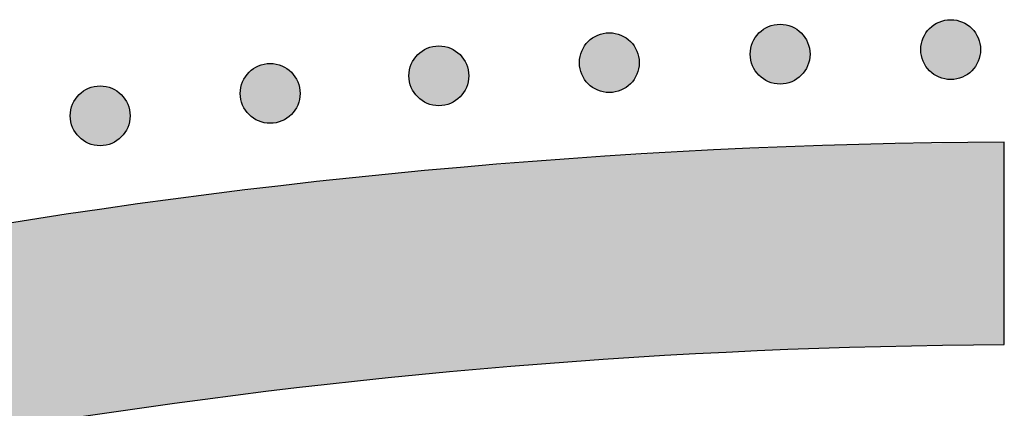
# Model space of a CAD drawing. Header units: millimetres. Extents: x -3873 to -97, y 912 to 4165.
# Tile 550 of 656: x -1715 to -1657, y 3281 to 3304. Entities that reach past the tile are written whole.
import ezdxf

# ---------------------------------------------------------------- set-up
doc = ezdxf.new("R2010")
doc.units = ezdxf.units.MM
doc.layers.add('pattern', color=7, linetype='Continuous', true_color=0x000000)

msp = doc.modelspace()

# ---------------------------------------------------------------- hatches: boundary and pattern name
at = {"layer": 'pattern'}
for points in [[(-1668.6, 3303.027), (-1668.628, 3303.054), (-1668.657, 3303.081), (-1668.687, 3303.108), (-1668.717, 3303.134), (-1668.749, 3303.16), (-1668.782, 3303.185), (-1668.815, 3303.21), (-1668.849, 3303.234), (-1668.884, 3303.257), (-1668.92, 3303.28), (-1668.956, 3303.302), (-1668.993, 3303.323), (-1669.031, 3303.344), (-1669.07, 3303.364), (-1669.11, 3303.382), (-1669.15, 3303.4), (-1669.19, 3303.417), (-1669.232, 3303.434), (-1669.274, 3303.449), (-1669.316, 3303.463), (-1669.359, 3303.476), (-1669.403, 3303.488), (-1669.446, 3303.499), (-1669.491, 3303.509), (-1669.535, 3303.517), (-1669.58, 3303.525), (-1669.626, 3303.532), (-1669.671, 3303.537), (-1669.717, 3303.541), (-1669.763, 3303.544), (-1669.808, 3303.546), (-1669.854, 3303.546), (-1669.9, 3303.546), (-1669.946, 3303.544), (-1669.992, 3303.541), (-1670.038, 3303.537), (-1670.083, 3303.532), (-1670.128, 3303.525), (-1670.173, 3303.517), (-1670.218, 3303.509), (-1670.262, 3303.499), (-1670.306, 3303.488), (-1670.35, 3303.476), (-1670.393, 3303.463), (-1670.435, 3303.449), (-1670.477, 3303.434), (-1670.518, 3303.417), (-1670.559, 3303.4), (-1670.599, 3303.382), (-1670.639, 3303.364), (-1670.677, 3303.344), (-1670.715, 3303.323), (-1670.753, 3303.302), (-1670.789, 3303.28), (-1670.825, 3303.257), (-1670.86, 3303.234), (-1670.894, 3303.21), (-1670.927, 3303.185), (-1670.96, 3303.16), (-1670.991, 3303.134), (-1671.022, 3303.108), (-1671.052, 3303.081), (-1671.081, 3303.054), (-1671.109, 3303.027), (-1671.136, 3302.999), (-1671.164, 3302.969), (-1671.19, 3302.94), (-1671.217, 3302.909), (-1671.242, 3302.877), (-1671.268, 3302.845), (-1671.292, 3302.812), (-1671.316, 3302.777), (-1671.34, 3302.743), (-1671.362, 3302.707), (-1671.384, 3302.67), (-1671.406, 3302.633), (-1671.426, 3302.595), (-1671.446, 3302.556), (-1671.465, 3302.517), (-1671.483, 3302.477), (-1671.5, 3302.436), (-1671.516, 3302.395), (-1671.531, 3302.353), (-1671.545, 3302.31), (-1671.558, 3302.267), (-1671.57, 3302.224), (-1671.581, 3302.18), (-1671.591, 3302.136), (-1671.6, 3302.091), (-1671.607, 3302.046), (-1671.614, 3302.001), (-1671.619, 3301.955), (-1671.623, 3301.91), (-1671.626, 3301.864), (-1671.628, 3301.818), (-1671.629, 3301.772), (-1671.628, 3301.726), (-1671.626, 3301.68), (-1671.623, 3301.634), (-1671.619, 3301.589), (-1671.614, 3301.543), (-1671.607, 3301.498), (-1671.6, 3301.453), (-1671.591, 3301.408), (-1671.581, 3301.364), (-1671.57, 3301.32), (-1671.558, 3301.277), (-1671.545, 3301.234), (-1671.531, 3301.191), (-1671.516, 3301.149), (-1671.5, 3301.108), (-1671.483, 3301.067), (-1671.465, 3301.027), (-1671.446, 3300.988), (-1671.426, 3300.949), (-1671.406, 3300.911), (-1671.384, 3300.874), (-1671.362, 3300.837), (-1671.34, 3300.802), (-1671.316, 3300.767), (-1671.292, 3300.733), (-1671.268, 3300.699), (-1671.242, 3300.667), (-1671.217, 3300.635), (-1671.19, 3300.604), (-1671.164, 3300.575), (-1671.136, 3300.546), (-1671.109, 3300.517), (-1671.081, 3300.49), (-1671.052, 3300.463), (-1671.022, 3300.436), (-1670.991, 3300.41), (-1670.96, 3300.384), (-1670.927, 3300.359), (-1670.894, 3300.334), (-1670.86, 3300.31), (-1670.825, 3300.287), (-1670.789, 3300.264), (-1670.753, 3300.242), (-1670.715, 3300.221), (-1670.677, 3300.2), (-1670.639, 3300.18), (-1670.599, 3300.162), (-1670.559, 3300.144), (-1670.518, 3300.127), (-1670.477, 3300.111), (-1670.435, 3300.095), (-1670.393, 3300.081), (-1670.35, 3300.068), (-1670.306, 3300.056), (-1670.262, 3300.045), (-1670.218, 3300.035), (-1670.173, 3300.027), (-1670.128, 3300.019), (-1670.083, 3300.013), (-1670.038, 3300.007), (-1669.992, 3300.003), (-1669.946, 3300), (-1669.9, 3299.998), (-1669.854, 3299.998), (-1669.808, 3299.998), (-1669.763, 3300), (-1669.717, 3300.003), (-1669.671, 3300.007), (-1669.626, 3300.013), (-1669.58, 3300.019), (-1669.535, 3300.027), (-1669.491, 3300.035), (-1669.446, 3300.045), (-1669.403, 3300.056), (-1669.359, 3300.068), (-1669.316, 3300.081), (-1669.274, 3300.095), (-1669.232, 3300.111), (-1669.19, 3300.127), (-1669.15, 3300.144), (-1669.11, 3300.162), (-1669.07, 3300.18), (-1669.031, 3300.2), (-1668.993, 3300.221), (-1668.956, 3300.242), (-1668.92, 3300.264), (-1668.884, 3300.287), (-1668.849, 3300.31), (-1668.815, 3300.334), (-1668.782, 3300.359), (-1668.749, 3300.384), (-1668.717, 3300.41), (-1668.687, 3300.436), (-1668.657, 3300.463), (-1668.628, 3300.49), (-1668.6, 3300.517), (-1668.572, 3300.546), (-1668.545, 3300.575), (-1668.518, 3300.604), (-1668.492, 3300.635), (-1668.466, 3300.667), (-1668.441, 3300.699), (-1668.416, 3300.733), (-1668.392, 3300.767), (-1668.369, 3300.802), (-1668.346, 3300.837), (-1668.324, 3300.874), (-1668.303, 3300.911), (-1668.282, 3300.949), (-1668.263, 3300.988), (-1668.244, 3301.027), (-1668.226, 3301.067), (-1668.209, 3301.108), (-1668.193, 3301.149), (-1668.178, 3301.191), (-1668.164, 3301.234), (-1668.151, 3301.277), (-1668.138, 3301.32), (-1668.128, 3301.364), (-1668.118, 3301.408), (-1668.109, 3301.453), (-1668.101, 3301.498), (-1668.095, 3301.543), (-1668.089, 3301.589), (-1668.085, 3301.634), (-1668.082, 3301.68), (-1668.081, 3301.726), (-1668.08, 3301.772), (-1668.081, 3301.818), (-1668.082, 3301.864), (-1668.085, 3301.91), (-1668.089, 3301.955), (-1668.095, 3302.001), (-1668.101, 3302.046), (-1668.109, 3302.091), (-1668.118, 3302.136), (-1668.128, 3302.18), (-1668.138, 3302.224), (-1668.151, 3302.267), (-1668.164, 3302.31), (-1668.178, 3302.353), (-1668.193, 3302.395), (-1668.209, 3302.436), (-1668.226, 3302.477), (-1668.244, 3302.517), (-1668.263, 3302.556), (-1668.282, 3302.595), (-1668.303, 3302.633), (-1668.324, 3302.67), (-1668.346, 3302.707), (-1668.369, 3302.743), (-1668.392, 3302.777), (-1668.416, 3302.812), (-1668.441, 3302.845), (-1668.466, 3302.877), (-1668.492, 3302.909), (-1668.518, 3302.94), (-1668.545, 3302.969), (-1668.572, 3302.999)], [(-1658.476, 3303.293), (-1658.504, 3303.321), (-1658.533, 3303.348), (-1658.563, 3303.375), (-1658.594, 3303.401), (-1658.626, 3303.427), (-1658.658, 3303.452), (-1658.691, 3303.476), (-1658.725, 3303.5), (-1658.76, 3303.524), (-1658.796, 3303.547), (-1658.832, 3303.569), (-1658.87, 3303.59), (-1658.908, 3303.61), (-1658.946, 3303.63), (-1658.986, 3303.649), (-1659.026, 3303.667), (-1659.067, 3303.684), (-1659.108, 3303.7), (-1659.15, 3303.715), (-1659.192, 3303.729), (-1659.235, 3303.742), (-1659.279, 3303.754), (-1659.323, 3303.765), (-1659.367, 3303.775), (-1659.412, 3303.784), (-1659.457, 3303.792), (-1659.502, 3303.798), (-1659.547, 3303.803), (-1659.593, 3303.807), (-1659.639, 3303.81), (-1659.685, 3303.812), (-1659.731, 3303.813), (-1659.777, 3303.812), (-1659.823, 3303.81), (-1659.868, 3303.807), (-1659.914, 3303.803), (-1659.959, 3303.798), (-1660.005, 3303.792), (-1660.05, 3303.784), (-1660.094, 3303.775), (-1660.139, 3303.765), (-1660.182, 3303.754), (-1660.226, 3303.742), (-1660.269, 3303.729), (-1660.311, 3303.715), (-1660.353, 3303.7), (-1660.395, 3303.684), (-1660.435, 3303.667), (-1660.476, 3303.649), (-1660.515, 3303.63), (-1660.554, 3303.61), (-1660.592, 3303.59), (-1660.629, 3303.569), (-1660.665, 3303.547), (-1660.701, 3303.524), (-1660.736, 3303.5), (-1660.77, 3303.476), (-1660.803, 3303.452), (-1660.836, 3303.427), (-1660.868, 3303.401), (-1660.898, 3303.375), (-1660.928, 3303.348), (-1660.957, 3303.321), (-1660.985, 3303.293), (-1661.013, 3303.265), (-1661.04, 3303.236), (-1661.067, 3303.206), (-1661.093, 3303.175), (-1661.119, 3303.144), (-1661.144, 3303.111), (-1661.169, 3303.078), (-1661.193, 3303.044), (-1661.216, 3303.009), (-1661.239, 3302.973), (-1661.261, 3302.937), (-1661.282, 3302.899), (-1661.303, 3302.861), (-1661.322, 3302.823), (-1661.341, 3302.783), (-1661.359, 3302.743), (-1661.376, 3302.702), (-1661.392, 3302.661), (-1661.407, 3302.619), (-1661.421, 3302.577), (-1661.434, 3302.534), (-1661.447, 3302.49), (-1661.457, 3302.446), (-1661.467, 3302.402), (-1661.476, 3302.357), (-1661.484, 3302.312), (-1661.49, 3302.267), (-1661.496, 3302.222), (-1661.5, 3302.176), (-1661.503, 3302.13), (-1661.504, 3302.084), (-1661.505, 3302.039), (-1661.504, 3301.993), (-1661.503, 3301.947), (-1661.5, 3301.901), (-1661.496, 3301.855), (-1661.49, 3301.81), (-1661.484, 3301.765), (-1661.476, 3301.72), (-1661.467, 3301.675), (-1661.457, 3301.631), (-1661.447, 3301.587), (-1661.434, 3301.543), (-1661.421, 3301.5), (-1661.407, 3301.458), (-1661.392, 3301.416), (-1661.376, 3301.375), (-1661.359, 3301.334), (-1661.341, 3301.294), (-1661.322, 3301.254), (-1661.303, 3301.216), (-1661.282, 3301.178), (-1661.261, 3301.14), (-1661.239, 3301.104), (-1661.216, 3301.068), (-1661.193, 3301.033), (-1661.169, 3300.999), (-1661.144, 3300.966), (-1661.119, 3300.933), (-1661.093, 3300.902), (-1661.067, 3300.871), (-1661.04, 3300.841), (-1661.013, 3300.812), (-1660.985, 3300.784), (-1660.957, 3300.756), (-1660.928, 3300.729), (-1660.898, 3300.702), (-1660.868, 3300.676), (-1660.836, 3300.65), (-1660.803, 3300.625), (-1660.77, 3300.601), (-1660.736, 3300.577), (-1660.701, 3300.553), (-1660.665, 3300.53), (-1660.629, 3300.508), (-1660.592, 3300.487), (-1660.554, 3300.467), (-1660.515, 3300.447), (-1660.476, 3300.428), (-1660.435, 3300.41), (-1660.395, 3300.393), (-1660.353, 3300.377), (-1660.311, 3300.362), (-1660.269, 3300.348), (-1660.226, 3300.335), (-1660.182, 3300.323), (-1660.139, 3300.312), (-1660.094, 3300.302), (-1660.05, 3300.293), (-1660.005, 3300.285), (-1659.959, 3300.279), (-1659.914, 3300.274), (-1659.868, 3300.27), (-1659.823, 3300.267), (-1659.777, 3300.265), (-1659.731, 3300.264), (-1659.685, 3300.265), (-1659.639, 3300.267), (-1659.593, 3300.27), (-1659.547, 3300.274), (-1659.502, 3300.279), (-1659.457, 3300.285), (-1659.412, 3300.293), (-1659.367, 3300.302), (-1659.323, 3300.312), (-1659.279, 3300.323), (-1659.235, 3300.335), (-1659.192, 3300.348), (-1659.15, 3300.362), (-1659.108, 3300.377), (-1659.067, 3300.393), (-1659.026, 3300.41), (-1658.986, 3300.428), (-1658.946, 3300.447), (-1658.908, 3300.467), (-1658.87, 3300.487), (-1658.832, 3300.508), (-1658.796, 3300.53), (-1658.76, 3300.553), (-1658.725, 3300.577), (-1658.691, 3300.601), (-1658.658, 3300.625), (-1658.626, 3300.65), (-1658.594, 3300.676), (-1658.563, 3300.702), (-1658.533, 3300.729), (-1658.504, 3300.756), (-1658.476, 3300.784), (-1658.449, 3300.812), (-1658.421, 3300.841), (-1658.395, 3300.871), (-1658.368, 3300.902), (-1658.343, 3300.933), (-1658.317, 3300.966), (-1658.293, 3300.999), (-1658.269, 3301.033), (-1658.245, 3301.068), (-1658.223, 3301.104), (-1658.201, 3301.14), (-1658.179, 3301.178), (-1658.159, 3301.216), (-1658.139, 3301.254), (-1658.12, 3301.294), (-1658.102, 3301.334), (-1658.085, 3301.375), (-1658.069, 3301.416), (-1658.054, 3301.458), (-1658.04, 3301.5), (-1658.027, 3301.543), (-1658.015, 3301.587), (-1658.004, 3301.631), (-1657.994, 3301.675), (-1657.985, 3301.72), (-1657.978, 3301.765), (-1657.971, 3301.81), (-1657.966, 3301.855), (-1657.962, 3301.901), (-1657.959, 3301.947), (-1657.957, 3301.993), (-1657.956, 3302.039), (-1657.957, 3302.084), (-1657.959, 3302.13), (-1657.962, 3302.176), (-1657.966, 3302.222), (-1657.971, 3302.267), (-1657.978, 3302.312), (-1657.985, 3302.357), (-1657.994, 3302.402), (-1658.004, 3302.446), (-1658.015, 3302.49), (-1658.027, 3302.534), (-1658.04, 3302.577), (-1658.054, 3302.619), (-1658.069, 3302.661), (-1658.085, 3302.702), (-1658.102, 3302.743), (-1658.12, 3302.783), (-1658.139, 3302.823), (-1658.159, 3302.861), (-1658.179, 3302.899), (-1658.201, 3302.937), (-1658.223, 3302.973), (-1658.245, 3303.009), (-1658.269, 3303.044), (-1658.293, 3303.078), (-1658.317, 3303.111), (-1658.343, 3303.144), (-1658.368, 3303.175), (-1658.395, 3303.206), (-1658.421, 3303.236), (-1658.449, 3303.265)], [(-1678.735, 3302.52), (-1678.763, 3302.548), (-1678.792, 3302.575), (-1678.822, 3302.602), (-1678.853, 3302.628), (-1678.884, 3302.654), (-1678.917, 3302.679), (-1678.95, 3302.704), (-1678.984, 3302.728), (-1679.019, 3302.751), (-1679.055, 3302.774), (-1679.091, 3302.796), (-1679.128, 3302.817), (-1679.166, 3302.838), (-1679.205, 3302.857), (-1679.245, 3302.876), (-1679.285, 3302.894), (-1679.325, 3302.911), (-1679.367, 3302.927), (-1679.409, 3302.942), (-1679.451, 3302.956), (-1679.494, 3302.97), (-1679.538, 3302.982), (-1679.581, 3302.993), (-1679.626, 3303.002), (-1679.67, 3303.011), (-1679.715, 3303.019), (-1679.761, 3303.025), (-1679.806, 3303.031), (-1679.852, 3303.035), (-1679.898, 3303.038), (-1679.943, 3303.039), (-1679.989, 3303.04), (-1680.035, 3303.039), (-1680.081, 3303.038), (-1680.127, 3303.035), (-1680.173, 3303.031), (-1680.218, 3303.025), (-1680.263, 3303.019), (-1680.308, 3303.011), (-1680.353, 3303.002), (-1680.397, 3302.993), (-1680.441, 3302.982), (-1680.485, 3302.97), (-1680.528, 3302.956), (-1680.57, 3302.942), (-1680.612, 3302.927), (-1680.653, 3302.911), (-1680.694, 3302.894), (-1680.734, 3302.876), (-1680.774, 3302.857), (-1680.812, 3302.838), (-1680.85, 3302.817), (-1680.888, 3302.796), (-1680.924, 3302.774), (-1680.96, 3302.751), (-1680.995, 3302.728), (-1681.029, 3302.704), (-1681.062, 3302.679), (-1681.095, 3302.654), (-1681.126, 3302.628), (-1681.157, 3302.602), (-1681.187, 3302.575), (-1681.216, 3302.548), (-1681.244, 3302.52), (-1681.272, 3302.492), (-1681.299, 3302.463), (-1681.325, 3302.433), (-1681.352, 3302.403), (-1681.377, 3302.371), (-1681.403, 3302.339), (-1681.427, 3302.305), (-1681.451, 3302.271), (-1681.475, 3302.236), (-1681.497, 3302.201), (-1681.519, 3302.164), (-1681.541, 3302.127), (-1681.561, 3302.089), (-1681.581, 3302.05), (-1681.6, 3302.011), (-1681.618, 3301.97), (-1681.635, 3301.93), (-1681.651, 3301.888), (-1681.666, 3301.846), (-1681.68, 3301.804), (-1681.693, 3301.761), (-1681.705, 3301.718), (-1681.716, 3301.674), (-1681.726, 3301.629), (-1681.735, 3301.585), (-1681.742, 3301.54), (-1681.749, 3301.494), (-1681.754, 3301.449), (-1681.758, 3301.403), (-1681.761, 3301.358), (-1681.763, 3301.312), (-1681.764, 3301.266), (-1681.763, 3301.22), (-1681.761, 3301.174), (-1681.758, 3301.128), (-1681.754, 3301.083), (-1681.749, 3301.037), (-1681.742, 3300.992), (-1681.735, 3300.947), (-1681.726, 3300.902), (-1681.716, 3300.858), (-1681.705, 3300.814), (-1681.693, 3300.771), (-1681.68, 3300.728), (-1681.666, 3300.685), (-1681.651, 3300.643), (-1681.635, 3300.602), (-1681.618, 3300.561), (-1681.6, 3300.521), (-1681.581, 3300.482), (-1681.561, 3300.443), (-1681.541, 3300.405), (-1681.519, 3300.368), (-1681.497, 3300.331), (-1681.475, 3300.295), (-1681.451, 3300.26), (-1681.427, 3300.226), (-1681.403, 3300.193), (-1681.377, 3300.161), (-1681.352, 3300.129), (-1681.325, 3300.098), (-1681.299, 3300.068), (-1681.272, 3300.039), (-1681.244, 3300.011), (-1681.216, 3299.984), (-1681.187, 3299.956), (-1681.157, 3299.93), (-1681.126, 3299.904), (-1681.095, 3299.878), (-1681.062, 3299.853), (-1681.029, 3299.828), (-1680.995, 3299.804), (-1680.96, 3299.78), (-1680.924, 3299.758), (-1680.888, 3299.736), (-1680.85, 3299.714), (-1680.812, 3299.694), (-1680.774, 3299.674), (-1680.734, 3299.655), (-1680.694, 3299.637), (-1680.653, 3299.62), (-1680.612, 3299.604), (-1680.57, 3299.589), (-1680.528, 3299.575), (-1680.485, 3299.562), (-1680.441, 3299.55), (-1680.397, 3299.539), (-1680.353, 3299.529), (-1680.308, 3299.52), (-1680.263, 3299.513), (-1680.218, 3299.506), (-1680.173, 3299.501), (-1680.127, 3299.497), (-1680.081, 3299.494), (-1680.035, 3299.492), (-1679.989, 3299.491), (-1679.943, 3299.492), (-1679.898, 3299.494), (-1679.852, 3299.497), (-1679.806, 3299.501), (-1679.761, 3299.506), (-1679.715, 3299.513), (-1679.67, 3299.52), (-1679.626, 3299.529), (-1679.581, 3299.539), (-1679.538, 3299.55), (-1679.494, 3299.562), (-1679.451, 3299.575), (-1679.409, 3299.589), (-1679.367, 3299.604), (-1679.325, 3299.62), (-1679.285, 3299.637), (-1679.245, 3299.655), (-1679.205, 3299.674), (-1679.166, 3299.694), (-1679.128, 3299.714), (-1679.091, 3299.736), (-1679.055, 3299.758), (-1679.019, 3299.78), (-1678.984, 3299.804), (-1678.95, 3299.828), (-1678.917, 3299.853), (-1678.884, 3299.878), (-1678.853, 3299.904), (-1678.822, 3299.93), (-1678.792, 3299.956), (-1678.763, 3299.984), (-1678.735, 3300.011), (-1678.707, 3300.039), (-1678.68, 3300.068), (-1678.653, 3300.098), (-1678.627, 3300.129), (-1678.601, 3300.161), (-1678.576, 3300.193), (-1678.551, 3300.226), (-1678.527, 3300.26), (-1678.504, 3300.295), (-1678.481, 3300.331), (-1678.459, 3300.368), (-1678.438, 3300.405), (-1678.417, 3300.443), (-1678.398, 3300.482), (-1678.379, 3300.521), (-1678.361, 3300.561), (-1678.344, 3300.602), (-1678.328, 3300.643), (-1678.313, 3300.685), (-1678.299, 3300.728), (-1678.286, 3300.771), (-1678.274, 3300.814), (-1678.263, 3300.858), (-1678.253, 3300.902), (-1678.244, 3300.947), (-1678.236, 3300.992), (-1678.23, 3301.037), (-1678.225, 3301.083), (-1678.22, 3301.128), (-1678.217, 3301.174), (-1678.216, 3301.22), (-1678.215, 3301.266), (-1678.216, 3301.312), (-1678.217, 3301.358), (-1678.22, 3301.403), (-1678.225, 3301.449), (-1678.23, 3301.494), (-1678.236, 3301.54), (-1678.244, 3301.585), (-1678.253, 3301.629), (-1678.263, 3301.674), (-1678.274, 3301.718), (-1678.286, 3301.761), (-1678.299, 3301.804), (-1678.313, 3301.846), (-1678.328, 3301.888), (-1678.344, 3301.93), (-1678.361, 3301.97), (-1678.379, 3302.011), (-1678.398, 3302.05), (-1678.417, 3302.089), (-1678.438, 3302.127), (-1678.459, 3302.164), (-1678.481, 3302.201), (-1678.504, 3302.236), (-1678.527, 3302.271), (-1678.551, 3302.305), (-1678.576, 3302.339), (-1678.601, 3302.371), (-1678.627, 3302.403), (-1678.653, 3302.433), (-1678.68, 3302.463), (-1678.707, 3302.492)], [(-1688.847, 3301.74), (-1688.875, 3301.768), (-1688.904, 3301.795), (-1688.934, 3301.822), (-1688.965, 3301.848), (-1688.997, 3301.874), (-1689.029, 3301.899), (-1689.062, 3301.924), (-1689.096, 3301.948), (-1689.131, 3301.971), (-1689.167, 3301.994), (-1689.203, 3302.016), (-1689.241, 3302.037), (-1689.279, 3302.058), (-1689.317, 3302.077), (-1689.357, 3302.096), (-1689.397, 3302.114), (-1689.438, 3302.131), (-1689.479, 3302.147), (-1689.521, 3302.162), (-1689.564, 3302.176), (-1689.606, 3302.189), (-1689.65, 3302.202), (-1689.694, 3302.212), (-1689.738, 3302.222), (-1689.783, 3302.231), (-1689.828, 3302.239), (-1689.873, 3302.245), (-1689.918, 3302.251), (-1689.964, 3302.255), (-1690.01, 3302.258), (-1690.056, 3302.259), (-1690.102, 3302.26), (-1690.148, 3302.259), (-1690.194, 3302.258), (-1690.239, 3302.255), (-1690.285, 3302.251), (-1690.33, 3302.245), (-1690.376, 3302.239), (-1690.421, 3302.231), (-1690.465, 3302.222), (-1690.51, 3302.212), (-1690.553, 3302.202), (-1690.597, 3302.189), (-1690.64, 3302.176), (-1690.682, 3302.162), (-1690.724, 3302.147), (-1690.766, 3302.131), (-1690.806, 3302.114), (-1690.847, 3302.096), (-1690.886, 3302.077), (-1690.925, 3302.058), (-1690.963, 3302.037), (-1691, 3302.016), (-1691.036, 3301.994), (-1691.072, 3301.971), (-1691.107, 3301.948), (-1691.141, 3301.924), (-1691.174, 3301.899), (-1691.207, 3301.874), (-1691.239, 3301.848), (-1691.269, 3301.822), (-1691.299, 3301.795), (-1691.328, 3301.768), (-1691.356, 3301.74), (-1691.384, 3301.712), (-1691.411, 3301.683), (-1691.438, 3301.653), (-1691.464, 3301.623), (-1691.49, 3301.591), (-1691.515, 3301.558), (-1691.54, 3301.525), (-1691.564, 3301.491), (-1691.587, 3301.456), (-1691.61, 3301.42), (-1691.632, 3301.384), (-1691.653, 3301.347), (-1691.674, 3301.309), (-1691.693, 3301.27), (-1691.712, 3301.231), (-1691.73, 3301.19), (-1691.747, 3301.15), (-1691.763, 3301.108), (-1691.778, 3301.066), (-1691.792, 3301.024), (-1691.806, 3300.981), (-1691.818, 3300.937), (-1691.829, 3300.894), (-1691.838, 3300.849), (-1691.847, 3300.805), (-1691.855, 3300.76), (-1691.861, 3300.714), (-1691.867, 3300.669), (-1691.871, 3300.623), (-1691.874, 3300.578), (-1691.875, 3300.532), (-1691.876, 3300.486), (-1691.875, 3300.44), (-1691.874, 3300.394), (-1691.871, 3300.348), (-1691.867, 3300.302), (-1691.861, 3300.257), (-1691.855, 3300.212), (-1691.847, 3300.167), (-1691.838, 3300.122), (-1691.829, 3300.078), (-1691.818, 3300.034), (-1691.806, 3299.99), (-1691.792, 3299.947), (-1691.778, 3299.905), (-1691.763, 3299.863), (-1691.747, 3299.822), (-1691.73, 3299.781), (-1691.712, 3299.741), (-1691.693, 3299.701), (-1691.674, 3299.663), (-1691.653, 3299.625), (-1691.632, 3299.587), (-1691.61, 3299.551), (-1691.587, 3299.515), (-1691.564, 3299.48), (-1691.54, 3299.446), (-1691.515, 3299.413), (-1691.49, 3299.38), (-1691.464, 3299.349), (-1691.438, 3299.318), (-1691.411, 3299.288), (-1691.384, 3299.259), (-1691.356, 3299.231), (-1691.328, 3299.204), (-1691.299, 3299.176), (-1691.269, 3299.15), (-1691.239, 3299.123), (-1691.207, 3299.098), (-1691.174, 3299.072), (-1691.141, 3299.048), (-1691.107, 3299.024), (-1691.072, 3299), (-1691.036, 3298.978), (-1691, 3298.956), (-1690.963, 3298.934), (-1690.925, 3298.914), (-1690.886, 3298.894), (-1690.847, 3298.875), (-1690.806, 3298.857), (-1690.766, 3298.84), (-1690.724, 3298.824), (-1690.682, 3298.809), (-1690.64, 3298.795), (-1690.597, 3298.782), (-1690.553, 3298.77), (-1690.51, 3298.759), (-1690.465, 3298.749), (-1690.421, 3298.74), (-1690.376, 3298.733), (-1690.33, 3298.726), (-1690.285, 3298.721), (-1690.239, 3298.717), (-1690.194, 3298.714), (-1690.148, 3298.712), (-1690.102, 3298.711), (-1690.056, 3298.712), (-1690.01, 3298.714), (-1689.964, 3298.717), (-1689.918, 3298.721), (-1689.873, 3298.726), (-1689.828, 3298.733), (-1689.783, 3298.74), (-1689.738, 3298.749), (-1689.694, 3298.759), (-1689.65, 3298.77), (-1689.606, 3298.782), (-1689.564, 3298.795), (-1689.521, 3298.809), (-1689.479, 3298.824), (-1689.438, 3298.84), (-1689.397, 3298.857), (-1689.357, 3298.875), (-1689.317, 3298.894), (-1689.279, 3298.914), (-1689.241, 3298.934), (-1689.203, 3298.956), (-1689.167, 3298.978), (-1689.131, 3299), (-1689.096, 3299.024), (-1689.062, 3299.048), (-1689.029, 3299.072), (-1688.997, 3299.098), (-1688.965, 3299.123), (-1688.934, 3299.15), (-1688.904, 3299.176), (-1688.875, 3299.204), (-1688.847, 3299.231), (-1688.82, 3299.259), (-1688.792, 3299.288), (-1688.766, 3299.318), (-1688.739, 3299.349), (-1688.714, 3299.38), (-1688.688, 3299.413), (-1688.664, 3299.446), (-1688.64, 3299.48), (-1688.616, 3299.515), (-1688.594, 3299.551), (-1688.572, 3299.587), (-1688.55, 3299.625), (-1688.53, 3299.663), (-1688.51, 3299.701), (-1688.491, 3299.741), (-1688.473, 3299.781), (-1688.456, 3299.822), (-1688.44, 3299.863), (-1688.425, 3299.905), (-1688.411, 3299.947), (-1688.398, 3299.99), (-1688.386, 3300.034), (-1688.375, 3300.078), (-1688.365, 3300.122), (-1688.356, 3300.167), (-1688.349, 3300.212), (-1688.342, 3300.257), (-1688.337, 3300.302), (-1688.333, 3300.348), (-1688.33, 3300.394), (-1688.328, 3300.44), (-1688.327, 3300.486), (-1688.328, 3300.532), (-1688.33, 3300.578), (-1688.333, 3300.623), (-1688.337, 3300.669), (-1688.342, 3300.714), (-1688.349, 3300.76), (-1688.356, 3300.805), (-1688.365, 3300.849), (-1688.375, 3300.894), (-1688.386, 3300.937), (-1688.398, 3300.981), (-1688.411, 3301.024), (-1688.425, 3301.066), (-1688.44, 3301.108), (-1688.456, 3301.15), (-1688.473, 3301.19), (-1688.491, 3301.231), (-1688.51, 3301.27), (-1688.53, 3301.309), (-1688.55, 3301.347), (-1688.572, 3301.384), (-1688.594, 3301.42), (-1688.616, 3301.456), (-1688.64, 3301.491), (-1688.664, 3301.525), (-1688.688, 3301.558), (-1688.714, 3301.591), (-1688.739, 3301.623), (-1688.766, 3301.653), (-1688.792, 3301.683), (-1688.82, 3301.712)], [(-1698.857, 3300.698), (-1698.885, 3300.725), (-1698.914, 3300.752), (-1698.944, 3300.779), (-1698.975, 3300.805), (-1699.006, 3300.831), (-1699.039, 3300.856), (-1699.072, 3300.881), (-1699.106, 3300.905), (-1699.141, 3300.929), (-1699.177, 3300.951), (-1699.213, 3300.973), (-1699.25, 3300.995), (-1699.288, 3301.015), (-1699.327, 3301.035), (-1699.367, 3301.054), (-1699.407, 3301.072), (-1699.447, 3301.089), (-1699.489, 3301.105), (-1699.531, 3301.12), (-1699.573, 3301.134), (-1699.616, 3301.147), (-1699.66, 3301.159), (-1699.704, 3301.17), (-1699.748, 3301.18), (-1699.792, 3301.189), (-1699.837, 3301.196), (-1699.883, 3301.203), (-1699.928, 3301.208), (-1699.974, 3301.212), (-1700.02, 3301.215), (-1700.065, 3301.217), (-1700.111, 3301.217), (-1700.157, 3301.217), (-1700.203, 3301.215), (-1700.249, 3301.212), (-1700.295, 3301.208), (-1700.34, 3301.203), (-1700.385, 3301.196), (-1700.43, 3301.189), (-1700.475, 3301.18), (-1700.519, 3301.17), (-1700.563, 3301.159), (-1700.607, 3301.147), (-1700.65, 3301.134), (-1700.692, 3301.12), (-1700.734, 3301.105), (-1700.775, 3301.089), (-1700.816, 3301.072), (-1700.856, 3301.054), (-1700.896, 3301.035), (-1700.934, 3301.015), (-1700.972, 3300.995), (-1701.01, 3300.973), (-1701.046, 3300.951), (-1701.082, 3300.929), (-1701.117, 3300.905), (-1701.151, 3300.881), (-1701.184, 3300.856), (-1701.217, 3300.831), (-1701.248, 3300.805), (-1701.279, 3300.779), (-1701.309, 3300.752), (-1701.338, 3300.725), (-1701.366, 3300.698), (-1701.394, 3300.67), (-1701.421, 3300.641), (-1701.447, 3300.611), (-1701.474, 3300.58), (-1701.499, 3300.548), (-1701.525, 3300.516), (-1701.549, 3300.483), (-1701.573, 3300.449), (-1701.597, 3300.414), (-1701.62, 3300.378), (-1701.642, 3300.341), (-1701.663, 3300.304), (-1701.683, 3300.266), (-1701.703, 3300.227), (-1701.722, 3300.188), (-1701.74, 3300.148), (-1701.757, 3300.107), (-1701.773, 3300.066), (-1701.788, 3300.024), (-1701.802, 3299.981), (-1701.815, 3299.938), (-1701.827, 3299.895), (-1701.838, 3299.851), (-1701.848, 3299.807), (-1701.857, 3299.762), (-1701.864, 3299.717), (-1701.871, 3299.672), (-1701.876, 3299.626), (-1701.88, 3299.581), (-1701.883, 3299.535), (-1701.885, 3299.489), (-1701.886, 3299.443), (-1701.885, 3299.397), (-1701.883, 3299.351), (-1701.88, 3299.306), (-1701.876, 3299.26), (-1701.871, 3299.214), (-1701.864, 3299.169), (-1701.857, 3299.124), (-1701.848, 3299.08), (-1701.838, 3299.035), (-1701.827, 3298.991), (-1701.815, 3298.948), (-1701.802, 3298.905), (-1701.788, 3298.862), (-1701.773, 3298.821), (-1701.757, 3298.779), (-1701.74, 3298.738), (-1701.722, 3298.698), (-1701.703, 3298.659), (-1701.683, 3298.62), (-1701.663, 3298.582), (-1701.642, 3298.545), (-1701.62, 3298.508), (-1701.597, 3298.473), (-1701.573, 3298.438), (-1701.549, 3298.404), (-1701.525, 3298.37), (-1701.499, 3298.338), (-1701.474, 3298.306), (-1701.447, 3298.276), (-1701.421, 3298.246), (-1701.394, 3298.217), (-1701.366, 3298.189), (-1701.338, 3298.161), (-1701.309, 3298.134), (-1701.279, 3298.107), (-1701.248, 3298.081), (-1701.217, 3298.055), (-1701.184, 3298.03), (-1701.151, 3298.005), (-1701.117, 3297.981), (-1701.082, 3297.958), (-1701.046, 3297.935), (-1701.01, 3297.913), (-1700.972, 3297.892), (-1700.934, 3297.871), (-1700.896, 3297.852), (-1700.856, 3297.833), (-1700.816, 3297.815), (-1700.775, 3297.798), (-1700.734, 3297.782), (-1700.692, 3297.767), (-1700.65, 3297.752), (-1700.607, 3297.739), (-1700.563, 3297.727), (-1700.519, 3297.716), (-1700.475, 3297.707), (-1700.43, 3297.698), (-1700.385, 3297.69), (-1700.34, 3297.684), (-1700.295, 3297.678), (-1700.249, 3297.674), (-1700.203, 3297.671), (-1700.157, 3297.669), (-1700.111, 3297.669), (-1700.065, 3297.669), (-1700.02, 3297.671), (-1699.974, 3297.674), (-1699.928, 3297.678), (-1699.883, 3297.684), (-1699.837, 3297.69), (-1699.792, 3297.698), (-1699.748, 3297.707), (-1699.704, 3297.716), (-1699.66, 3297.727), (-1699.616, 3297.739), (-1699.573, 3297.752), (-1699.531, 3297.767), (-1699.489, 3297.782), (-1699.447, 3297.798), (-1699.407, 3297.815), (-1699.367, 3297.833), (-1699.327, 3297.852), (-1699.288, 3297.871), (-1699.25, 3297.892), (-1699.213, 3297.913), (-1699.177, 3297.935), (-1699.141, 3297.958), (-1699.106, 3297.981), (-1699.072, 3298.005), (-1699.039, 3298.03), (-1699.006, 3298.055), (-1698.975, 3298.081), (-1698.944, 3298.107), (-1698.914, 3298.134), (-1698.885, 3298.161), (-1698.857, 3298.189), (-1698.829, 3298.217), (-1698.802, 3298.246), (-1698.775, 3298.276), (-1698.749, 3298.306), (-1698.723, 3298.338), (-1698.698, 3298.37), (-1698.673, 3298.404), (-1698.649, 3298.438), (-1698.626, 3298.473), (-1698.603, 3298.508), (-1698.581, 3298.545), (-1698.56, 3298.582), (-1698.539, 3298.62), (-1698.52, 3298.659), (-1698.501, 3298.698), (-1698.483, 3298.738), (-1698.466, 3298.779), (-1698.45, 3298.821), (-1698.435, 3298.862), (-1698.421, 3298.905), (-1698.408, 3298.948), (-1698.396, 3298.991), (-1698.385, 3299.035), (-1698.375, 3299.08), (-1698.366, 3299.124), (-1698.358, 3299.169), (-1698.352, 3299.214), (-1698.347, 3299.26), (-1698.342, 3299.306), (-1698.339, 3299.351), (-1698.338, 3299.397), (-1698.337, 3299.443), (-1698.338, 3299.489), (-1698.339, 3299.535), (-1698.342, 3299.581), (-1698.347, 3299.626), (-1698.352, 3299.672), (-1698.358, 3299.717), (-1698.366, 3299.762), (-1698.375, 3299.807), (-1698.385, 3299.851), (-1698.396, 3299.895), (-1698.408, 3299.938), (-1698.421, 3299.981), (-1698.435, 3300.024), (-1698.45, 3300.066), (-1698.466, 3300.107), (-1698.483, 3300.148), (-1698.501, 3300.188), (-1698.52, 3300.227), (-1698.539, 3300.266), (-1698.56, 3300.304), (-1698.581, 3300.341), (-1698.603, 3300.378), (-1698.626, 3300.414), (-1698.649, 3300.449), (-1698.673, 3300.483), (-1698.698, 3300.516), (-1698.723, 3300.548), (-1698.749, 3300.58), (-1698.775, 3300.611), (-1698.802, 3300.641), (-1698.829, 3300.67)], [(-1708.947, 3299.37), (-1708.975, 3299.397), (-1709.004, 3299.425), (-1709.034, 3299.451), (-1709.064, 3299.478), (-1709.096, 3299.503), (-1709.128, 3299.529), (-1709.162, 3299.553), (-1709.196, 3299.577), (-1709.231, 3299.601), (-1709.266, 3299.623), (-1709.303, 3299.645), (-1709.34, 3299.667), (-1709.378, 3299.687), (-1709.417, 3299.707), (-1709.456, 3299.726), (-1709.496, 3299.744), (-1709.537, 3299.761), (-1709.579, 3299.777), (-1709.62, 3299.792), (-1709.663, 3299.806), (-1709.706, 3299.819), (-1709.749, 3299.831), (-1709.793, 3299.842), (-1709.838, 3299.852), (-1709.882, 3299.861), (-1709.927, 3299.868), (-1709.972, 3299.875), (-1710.018, 3299.88), (-1710.064, 3299.884), (-1710.109, 3299.887), (-1710.155, 3299.889), (-1710.201, 3299.89), (-1710.247, 3299.889), (-1710.293, 3299.887), (-1710.339, 3299.884), (-1710.384, 3299.88), (-1710.43, 3299.875), (-1710.475, 3299.868), (-1710.52, 3299.861), (-1710.565, 3299.852), (-1710.609, 3299.842), (-1710.653, 3299.831), (-1710.696, 3299.819), (-1710.739, 3299.806), (-1710.782, 3299.792), (-1710.824, 3299.777), (-1710.865, 3299.761), (-1710.906, 3299.744), (-1710.946, 3299.726), (-1710.985, 3299.707), (-1711.024, 3299.687), (-1711.062, 3299.667), (-1711.099, 3299.645), (-1711.136, 3299.623), (-1711.172, 3299.601), (-1711.207, 3299.577), (-1711.241, 3299.553), (-1711.274, 3299.529), (-1711.306, 3299.503), (-1711.338, 3299.478), (-1711.369, 3299.451), (-1711.399, 3299.425), (-1711.428, 3299.397), (-1711.456, 3299.37), (-1711.483, 3299.342), (-1711.51, 3299.313), (-1711.537, 3299.283), (-1711.563, 3299.252), (-1711.589, 3299.22), (-1711.614, 3299.188), (-1711.639, 3299.155), (-1711.663, 3299.121), (-1711.687, 3299.086), (-1711.709, 3299.05), (-1711.731, 3299.014), (-1711.753, 3298.976), (-1711.773, 3298.938), (-1711.793, 3298.9), (-1711.812, 3298.86), (-1711.829, 3298.82), (-1711.847, 3298.779), (-1711.863, 3298.738), (-1711.878, 3298.696), (-1711.892, 3298.653), (-1711.905, 3298.611), (-1711.917, 3298.567), (-1711.928, 3298.523), (-1711.938, 3298.479), (-1711.947, 3298.434), (-1711.954, 3298.389), (-1711.961, 3298.344), (-1711.966, 3298.299), (-1711.97, 3298.253), (-1711.973, 3298.207), (-1711.975, 3298.161), (-1711.975, 3298.115), (-1711.975, 3298.069), (-1711.973, 3298.023), (-1711.97, 3297.978), (-1711.966, 3297.932), (-1711.961, 3297.887), (-1711.954, 3297.841), (-1711.947, 3297.796), (-1711.938, 3297.752), (-1711.928, 3297.707), (-1711.917, 3297.664), (-1711.905, 3297.62), (-1711.892, 3297.577), (-1711.878, 3297.535), (-1711.863, 3297.493), (-1711.847, 3297.451), (-1711.829, 3297.411), (-1711.812, 3297.37), (-1711.793, 3297.331), (-1711.773, 3297.292), (-1711.753, 3297.254), (-1711.731, 3297.217), (-1711.709, 3297.181), (-1711.687, 3297.145), (-1711.663, 3297.11), (-1711.639, 3297.076), (-1711.614, 3297.043), (-1711.589, 3297.01), (-1711.563, 3296.978), (-1711.537, 3296.948), (-1711.51, 3296.918), (-1711.483, 3296.889), (-1711.456, 3296.861), (-1711.428, 3296.833), (-1711.399, 3296.806), (-1711.369, 3296.779), (-1711.338, 3296.753), (-1711.306, 3296.727), (-1711.274, 3296.702), (-1711.241, 3296.677), (-1711.207, 3296.653), (-1711.172, 3296.63), (-1711.136, 3296.607), (-1711.099, 3296.585), (-1711.062, 3296.564), (-1711.024, 3296.543), (-1710.985, 3296.524), (-1710.946, 3296.505), (-1710.906, 3296.487), (-1710.865, 3296.47), (-1710.824, 3296.454), (-1710.782, 3296.439), (-1710.739, 3296.425), (-1710.696, 3296.411), (-1710.653, 3296.399), (-1710.609, 3296.388), (-1710.565, 3296.379), (-1710.52, 3296.37), (-1710.475, 3296.362), (-1710.43, 3296.356), (-1710.384, 3296.35), (-1710.339, 3296.346), (-1710.293, 3296.343), (-1710.247, 3296.342), (-1710.201, 3296.341), (-1710.155, 3296.342), (-1710.109, 3296.343), (-1710.064, 3296.346), (-1710.018, 3296.35), (-1709.972, 3296.356), (-1709.927, 3296.362), (-1709.882, 3296.37), (-1709.838, 3296.379), (-1709.793, 3296.388), (-1709.749, 3296.399), (-1709.706, 3296.411), (-1709.663, 3296.425), (-1709.62, 3296.439), (-1709.579, 3296.454), (-1709.537, 3296.47), (-1709.496, 3296.487), (-1709.456, 3296.505), (-1709.417, 3296.524), (-1709.378, 3296.543), (-1709.34, 3296.564), (-1709.303, 3296.585), (-1709.266, 3296.607), (-1709.231, 3296.63), (-1709.196, 3296.653), (-1709.162, 3296.677), (-1709.128, 3296.702), (-1709.096, 3296.727), (-1709.064, 3296.753), (-1709.034, 3296.779), (-1709.004, 3296.806), (-1708.975, 3296.833), (-1708.947, 3296.861), (-1708.919, 3296.889), (-1708.892, 3296.918), (-1708.865, 3296.948), (-1708.839, 3296.978), (-1708.813, 3297.01), (-1708.788, 3297.043), (-1708.763, 3297.076), (-1708.739, 3297.11), (-1708.716, 3297.145), (-1708.693, 3297.181), (-1708.671, 3297.217), (-1708.65, 3297.254), (-1708.629, 3297.292), (-1708.61, 3297.331), (-1708.591, 3297.37), (-1708.573, 3297.411), (-1708.556, 3297.451), (-1708.54, 3297.493), (-1708.525, 3297.535), (-1708.51, 3297.577), (-1708.497, 3297.62), (-1708.485, 3297.664), (-1708.474, 3297.707), (-1708.464, 3297.752), (-1708.456, 3297.796), (-1708.448, 3297.841), (-1708.442, 3297.887), (-1708.436, 3297.932), (-1708.432, 3297.978), (-1708.429, 3298.023), (-1708.427, 3298.069), (-1708.427, 3298.115), (-1708.427, 3298.161), (-1708.429, 3298.207), (-1708.432, 3298.253), (-1708.436, 3298.299), (-1708.442, 3298.344), (-1708.448, 3298.389), (-1708.456, 3298.434), (-1708.464, 3298.479), (-1708.474, 3298.523), (-1708.485, 3298.567), (-1708.497, 3298.611), (-1708.51, 3298.653), (-1708.525, 3298.696), (-1708.54, 3298.738), (-1708.556, 3298.779), (-1708.573, 3298.82), (-1708.591, 3298.86), (-1708.61, 3298.9), (-1708.629, 3298.938), (-1708.65, 3298.976), (-1708.671, 3299.014), (-1708.693, 3299.05), (-1708.716, 3299.086), (-1708.739, 3299.121), (-1708.763, 3299.155), (-1708.788, 3299.188), (-1708.813, 3299.22), (-1708.839, 3299.252), (-1708.865, 3299.283), (-1708.892, 3299.313), (-1708.919, 3299.342)], [(-1874.82, 3213.385), (-1868.956, 3217.537), (-1862.997, 3221.587), (-1856.946, 3225.532), (-1850.805, 3229.37), (-1844.577, 3233.097), (-1838.264, 3236.71), (-1831.871, 3240.206), (-1825.4, 3243.584), (-1818.855, 3246.84), (-1812.239, 3249.972), (-1805.555, 3252.979), (-1798.807, 3255.857), (-1792, 3258.604), (-1785.136, 3261.22), (-1778.219, 3263.702), (-1771.254, 3266.048), (-1764.245, 3268.258), (-1757.194, 3270.33), (-1750.108, 3272.263), (-1742.989, 3274.056), (-1735.842, 3275.708), (-1728.67, 3277.219), (-1721.479, 3278.589), (-1714.273, 3279.816), (-1707.054, 3280.902), (-1699.829, 3281.845), (-1692.6, 3282.647), (-1685.372, 3283.308), (-1678.149, 3283.827), (-1670.935, 3284.207), (-1663.734, 3284.448), (-1656.55, 3284.55), (-1656.55, 3296.55), (-1664.945, 3296.421), (-1673.365, 3296.109), (-1681.805, 3295.612), (-1690.259, 3294.929), (-1698.72, 3294.058), (-1707.184, 3292.998), (-1715.642, 3291.749), (-1724.09, 3290.311), (-1732.52, 3288.683), (-1740.927, 3286.865), (-1749.304, 3284.858), (-1757.644, 3282.663), (-1765.942, 3280.28), (-1774.191, 3277.711), (-1782.384, 3274.958), (-1790.516, 3272.022), (-1798.581, 3268.905), (-1806.572, 3265.61), (-1814.484, 3262.139), (-1822.31, 3258.496), (-1830.046, 3254.684), (-1837.686, 3250.705), (-1845.225, 3246.563), (-1852.656, 3242.264), (-1859.977, 3237.809), (-1867.181, 3233.204), (-1874.265, 3228.454), (-1881.224, 3223.562), (-1888.054, 3218.533), (-1894.751, 3213.373), (-1901.312, 3208.087), (-1907.734, 3202.679), (-1905.591, 3202.986), (-1903.451, 3203.343), (-1901.317, 3203.75), (-1899.189, 3204.206), (-1897.071, 3204.711), (-1894.963, 3205.265), (-1892.867, 3205.868), (-1890.785, 3206.519), (-1888.718, 3207.218), (-1886.669, 3207.963), (-1884.638, 3208.755), (-1882.628, 3209.593), (-1880.64, 3210.476), (-1878.674, 3211.403), (-1876.734, 3212.373)]]:
    msp.add_hatch(color=256, dxfattribs=at).paths.add_polyline_path(points, flags=0)

# ---------------------------------------------------------------- linework, layer by layer
msp.add_line((-1656.55, 3284.55), (-1656.55, 3296.55), dxfattribs=at)
for centre in [(-1669.854, 3301.772), (-1659.731, 3302.039), (-1679.989, 3301.266), (-1690.102, 3300.486), (-1700.111, 3299.443), (-1710.201, 3298.115)]:
    msp.add_circle(centre, 1.774, dxfattribs=at)
msp.add_arc((-1654.795, 2908.854), 387.7, 90.25949, 130.7236, dxfattribs=at)
at = {"layer": 'pattern', "extrusion": (0, 0, -1)}
msp.add_arc((1654.795, 2908.854), 375.7, 54.15167, 89.73222, dxfattribs=at)

doc.saveas('drawing.dxf')
